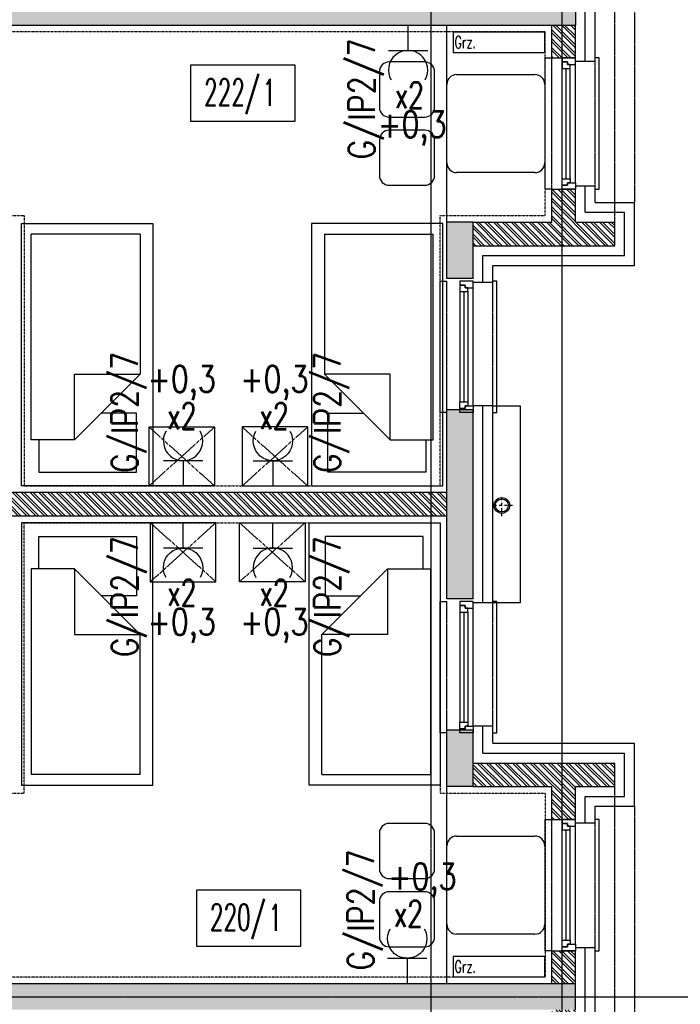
# Model space of a CAD drawing. Extents: x -7228 to 74941, y -112898 to 85621.
# Tile 532 of 635: x 61804 to 62307, y 37311 to 38061. Entities that reach past the tile are written whole.
import ezdxf
from ezdxf.enums import TextEntityAlignment as Align

# ---------------------------------------------------------------- set-up
doc = ezdxf.new("R2010")
doc.units = 0
for name, pattern in [('CENTER', [2, 1.25, -0.25, 0.25, -0.25]), ('DASHDOT', [1, 0.5, -0.25, 0, -0.25]), ('DASHED2', [0.375, 0.25, -0.125]), ('DIVIDE', [31.75, 12.7, -6.35, 0, -6.35, 0, -6.35])]:
    doc.linetypes.add(name, pattern=pattern)
doc.layers.get('0').update_dxf_attribs({"color": 101, "linetype": 'CONTINUOUS'})
for name, color, linetype in [('E35', 6, 'CONTINUOUS'), ('E50', 3, 'CONTINUOUS'), ('Ins-co', 2, 'CONTINUOUS'), ('Mkd-piony', 86, 'CONTINUOUS'), ('Okn---okna', 5, 'CONTINUOUS'), ('Opis-pom', 6, 'CONTINUOUS'), ('Opis_pom_ramka', 6, 'CONTINUOUS'), ('Os-osie glowne', 1, 'CENTER'), ('Sc-beton', 7, 'CONTINUOUS'), ('Sc-beton-hatch', 86, 'CONTINUOUS'), ('Sc-cegla pustak', 42, 'CONTINUOUS'), ('Sc-cegla pustak-hatch', 8, 'CONTINUOUS'), ('Sc-drewno', 22, 'CONTINUOUS'), ('Sc-izolacja term-styropian', 151, 'STYROPIAN-KA'), ('Suf-widok', 8, 'CONTINUOUS'), ('W-idok nad', 5, 'DASHED2'), ('Wyp-meble', 155, 'CONTINUOUS')]:
    doc.layers.add(name, color=color, linetype=linetype)
doc.styles.add('KA wymiar', font='romans.shx', dxfattribs={"width": 0.6})
doc.styles.add('ROMANS', font='romans', dxfattribs={"width": 0.85})
doc.linetypes.add('BATTING', pattern='A,0.0001,-0.1,[134,ltypeshp.shx,S=0.1,R=0,X=-0.1,Y=0],-0.2,[134,ltypeshp.shx,S=0.1,R=180,X=0.1,Y=0],-0.1', length=0.4001)
doc.linetypes.add('STYROPIAN-KA', pattern='A,0.0001,-0.1,[135,ltypeshp.shx,S=0.1,R=0,X=-0.1,Y=0],0,[135,ltypeshp.shx,S=0.1,R=180,X=0.1,Y=0],-0.1', length=0.2001)

# ---------------------------------------------------------------- blocks, each defined once
blk = doc.blocks.new('_IFGHLIFG')
for p, q in [((-91.47, 47), (-118.53, 47)), ((-126, 39.53), (-126, 12.47)), ((-84, 12.47), (-84, 39.53)), ((-67.2, 37.33), (-7.47, 37.33)), ((-74.67, -29.87), (-74.67, 29.87)), ((0, 29.87), (0, -29.87)), ((-118.53, 5), (-91.47, 5)), ((-91.47, -5), (-118.53, -5)), ((-126, -12.47), (-126, -39.53)), ((-84, -39.53), (-84, -12.47)), ((-7.47, -37.33), (-67.2, -37.33)), ((-118.53, -47), (-91.47, -47))]:
    blk.add_line(p, q)
for centre, start, end in [((-118.53, 39.53), 90, 180), ((-91.47, 39.53), 0, 90), ((-67.2, 29.87), 90, 180), ((-7.47, 29.87), 0, 90), ((-118.53, 12.47), 180, 270), ((-91.47, 12.47), 270, 0), ((-118.53, -12.47), 90, 180), ((-91.47, -12.47), 0, 90), ((-67.2, -29.87), 180, 270), ((-7.47, -29.87), 270, 0), ((-118.53, -39.53), 180, 270), ((-91.47, -39.53), 270, 0)]:
    blk.add_arc(centre, 7.47, start, end)
blk = doc.blocks.new('_dkgjhkf')
at = {"linetype": 'DASHED2'}
for p, q in [((-18, -100), (-18, 0)), ((15, -100), (15, 0))]:
    blk.add_line(p, q, dxfattribs=at)
for p, q in [((0, -95), (0, -5)), ((-10, -92), (-10, -8)), ((-7, -92), (-7, -8)), ((-4, -92), (-4, -8))]:
    blk.add_line(p, q)
for points in [[(-18, -100), (-23, -100), (-23, 0), (-18, 0)], [(15, -100), (18, -100), (18, 0), (15, 0)]]:
    blk.add_lwpolyline(points)
for points in [[(0, -5), (0, 0), (-10, 0), (-10, -3), (-6, -3), (-6, -5)], [(-4, -8), (-4, -5), (-6, -5), (-6, -3), (-10, -3), (-10, -5), (-10, -8)], [(-4, -92), (-4, -95), (-6, -95), (-6, -97), (-10, -97), (-10, -95), (-10, -92)], [(0, -95), (0, -100), (-10, -100), (-10, -97), (-6, -97), (-6, -95)]]:
    blk.add_lwpolyline(points, close=True)
blk = doc.blocks.new('loz033')
blk.add_lwpolyline([(0, 200), (100, 200), (100, 0), (0, 0)], close=True)
for points in [[(86.95, 164.84), (86.95, 189.43), (12.36, 189.43), (12.36, 144.44), (39.36, 144.44)], [(9.76, 114.84), (59.76, 164.84)], [(59.76, 164.84), (59.76, 114.84), (9.76, 114.84)], [(59.76, 164.84), (92.64, 164.84), (92.64, 8.3)], [(9.76, 8.3), (9.76, 114.84)], [(9.76, 8.3), (92.64, 8.3)]]:
    blk.add_lwpolyline(points)
blk = doc.blocks.new('_szafka_nocna')
blk.add_lwpolyline([(-25, 0), (25, 0), (25, -45), (-25, -45)], close=True)
at = {"linetype": 'DASHED2'}
for points in [[(25, 0), (-25, -45)], [(-25, 0), (25, -45)]]:
    blk.add_lwpolyline(points, dxfattribs=at)
blk = doc.blocks.new('_nfkdshfkdhgg')
for p, q in [((-28, -100), (-28, 0)), ((-28, 0), (-25, 0)), ((15, 0), (10, 0)), ((15, -100), (15, 0)), ((-10, -95), (-10, -5)), ((-6, -8), (-6, -92)), ((-3, -8), (-3, -92)), ((0, -8), (0, -92)), ((-25, -100), (-28, -100)), ((10, -100), (15, -100))]:
    blk.add_line(p, q)
at = {"linetype": 'DASHED2'}
for p, q in [((-25, -100), (-25, 0)), ((10, -100), (10, 0))]:
    blk.add_line(p, q, dxfattribs=at)
for points in [[(-10, -5), (-10, 0), (0, 0), (0, -3), (-4, -3), (-4, -5)], [(-6, -8), (-6, -5), (-4, -5), (-4, -3), (0, -3), (0, -5), (0, -8)], [(-10, -95), (-10, -100), (0, -100), (0, -97), (-4, -97), (-4, -95)], [(-6, -92), (-6, -95), (-4, -95), (-4, -97), (0, -97), (0, -95), (0, -92)]]:
    blk.add_lwpolyline(points, close=True)
blk = doc.blocks.new('_opis_pom_metka')
at = {"layer": 'Opis_pom_ramka'}
blk.add_lwpolyline([(-33.13, 0), (32.87, 0), (32.87, -36), (-33.13, -36)], close=True, dxfattribs=at)
at = {"style": 'KA wymiar', "width": 0.6}
blk.add_attdef('KO/', text='', height=16.8, dxfattribs=at).set_placement((3.45, -25.87), align=Align.RIGHT)
blk.add_attdef('NR', (3.8, -26.16), '', height=16.8, dxfattribs=at)
blk = doc.blocks.new('rs75')
at = {"layer": 'Mkd-piony', "color": 251, "linetype": 'DASHDOT', "ltscale": 3}
for p, q in [((4236.28, -1401.66), (4236.28, -1389.4)), ((4242.42, -1395.53), (4230.15, -1395.53))]:
    blk.add_line(p, q, dxfattribs=at)
at = {"layer": 'Mkd-piony', "color": 251, "ltscale": 10}
blk.add_circle((4236.28, -1395.53), 4.5, dxfattribs=at)
at = {"layer": 'Mkd-piony'}
blk.add_circle((4236.28, -1395.53), 3.75, dxfattribs=at)
blk = doc.blocks.new('g2')
at = {"layer": 'E35'}
blk.add_line((15, 19.27), (-15, 19.27), dxfattribs=at)
blk.add_arc((0, 34.27), 15, 150, 30, dxfattribs=at)
at = {"layer": 'E50'}
blk.add_line((0, 19.27), (0, 0), dxfattribs=at)

msp = doc.modelspace()

# ---------------------------------------------------------------- hatches: boundary and pattern name
at = {"layer": 'Sc-beton-hatch'}
h = msp.add_hatch(dxfattribs=at)
h.set_pattern_fill('ANSI33', color=256, style=0)
h.paths.add_polyline_path([(60707.547, 38656.472), (60687.547, 38656.472), (60687.547, 38613.472), (60707.547, 38613.472)])
h.paths.add_polyline_path([(60707.547, 38513.472), (60687.547, 38513.472), (60687.547, 38369.472), (60707.547, 38369.472)])
h.paths.add_polyline_path([(60687.547, 38226.472), (60707.547, 38226.472), (60707.547, 38269.472), (60687.547, 38269.472)])
h.paths.add_polyline_path([(61219.547, 38056.472), (61219.547, 38076.472), (60587.547, 38076.472), (60587.547, 38056.472)])
h.paths.add_polyline_path([(60707.547, 37906.472), (60687.547, 37906.472), (60687.547, 37863.472), (60707.547, 37863.472)])
h.paths.add_polyline_path([(61477.547, 38391.472), (61457.547, 38391.472), (61457.547, 38201.472), (61477.547, 38201.472)])
h.paths.add_polyline_path([(61477.547, 38681.472), (61457.547, 38681.472), (61457.547, 38491.472), (61477.547, 38491.472)])
h.paths.add_polyline_path([(62149.547, 38513.472), (62129.547, 38513.472), (62129.547, 38369.472), (62149.547, 38369.472)])
h.paths.add_polyline_path([(62149.547, 38269.472), (62129.547, 38269.472), (62129.547, 38226.472), (62149.547, 38226.472)])
h.paths.add_polyline_path([(61477.547, 38076.472), (61477.547, 38081.472), (61457.547, 38081.472), (61457.547, 38051.472), (61477.547, 38051.472), (61477.547, 38056.472), (62227.547, 38056.472), (62227.547, 38076.472)])
h.paths.add_polyline_path([(62129.547, 37863.472), (62149.547, 37863.472), (62149.547, 37906.472), (62129.547, 37906.472)])
h.paths.add_polyline_path([(61457.547, 37741.472), (61477.547, 37741.472), (61477.547, 37931.472), (61457.547, 37931.472)])
h.paths.add_polyline_path([(61477.547, 37641.472), (61457.547, 37641.472), (61457.547, 37451.472), (61477.547, 37451.472)])
h.paths.add_polyline_path([(62149.547, 37763.472), (62129.547, 37763.472), (62129.547, 37619.472), (62149.547, 37619.472)])
h.paths.add_polyline_path([(62149.547, 37519.472), (62129.547, 37519.472), (62129.547, 37476.472), (62149.547, 37476.472)])
h.paths.add_polyline_path([(61477.547, 37326.472), (61477.547, 37331.472), (61457.547, 37331.472), (61457.547, 37301.472), (61477.547, 37301.472), (61477.547, 37306.472), (62227.547, 37306.472), (62227.547, 37326.472)])
h.paths.add_polyline_path([(61219.547, 37306.472), (61219.547, 37326.472), (60587.547, 37326.472), (60587.547, 37306.472)])
h.paths.add_polyline_path([(60707.547, 37519.472), (60687.547, 37519.472), (60687.547, 37476.472), (60707.547, 37476.472)])
h.paths.add_polyline_path([(60707.547, 37763.472), (60687.547, 37763.472), (60687.547, 37619.472), (60707.547, 37619.472)])
h.paths.add_polyline_path([(60687.547, 37113.472), (60707.547, 37113.472), (60707.547, 37156.472), (60687.547, 37156.472)])
h.paths.add_polyline_path([(60687.547, 36869.472), (60707.547, 36869.472), (60707.547, 37013.472), (60687.547, 37013.472)])
h.paths.add_polyline_path([(60707.547, 36726.472), (60707.547, 36769.472), (60687.547, 36769.472), (60687.547, 36726.472)])
h.paths.add_polyline_path([(61219.547, 36556.472), (61219.547, 36576.472), (60587.547, 36576.472), (60587.547, 36556.472)])
h.paths.add_polyline_path([(61477.547, 37181.472), (61457.547, 37181.472), (61457.547, 36991.472), (61477.547, 36991.472)])
h.paths.add_polyline_path([(61477.547, 36891.472), (61457.547, 36891.472), (61457.547, 36701.472), (61477.547, 36701.472)])
h.paths.add_polyline_path([(62149.547, 37156.472), (62129.547, 37156.472), (62129.547, 37113.472), (62149.547, 37113.472)])
h.paths.add_polyline_path([(62129.547, 36869.472), (62149.547, 36869.472), (62149.547, 37013.472), (62129.547, 37013.472)])
h.paths.add_polyline_path([(62149.547, 36769.472), (62129.547, 36769.472), (62129.547, 36726.472), (62149.547, 36726.472)])
h.paths.add_polyline_path([(61477.547, 36576.472), (61477.547, 36581.472), (61457.547, 36581.472), (61457.547, 36551.472), (61477.547, 36551.472), (61477.547, 36556.472), (62227.547, 36556.472), (62227.547, 36576.472)])
h.paths.add_polyline_path([(62149.547, 36406.472), (62129.547, 36406.472), (62129.547, 36363.472), (62149.547, 36363.472)])
h.paths.add_polyline_path([(62129.547, 36263.472), (62129.547, 36119.472), (62149.547, 36119.472), (62149.547, 36263.472)])
h.paths.add_polyline_path([(61477.547, 36431.472), (61457.547, 36431.472), (61457.547, 36241.472), (61477.547, 36241.472)])
h.paths.add_polyline_path([(61457.547, 35951.472), (61477.547, 35951.472), (61477.547, 36141.472), (61457.547, 36141.472)])
h.paths.add_polyline_path([(62129.547, 35976.472), (62149.547, 35976.472), (62149.547, 36019.472), (62129.547, 36019.472)])
h.paths.add_polyline_path([(62227.547, 35806.472), (62227.547, 35826.472), (61477.547, 35826.472), (61477.547, 35831.472), (61457.547, 35831.472), (61457.547, 35801.472), (61477.547, 35801.472), (61477.547, 35806.472)])
h.paths.add_polyline_path([(62129.547, 35613.472), (62149.547, 35613.472), (62149.547, 35656.472), (62129.547, 35656.472)])
h.paths.add_polyline_path([(62129.547, 35369.472), (62149.547, 35369.472), (62149.547, 35513.472), (62129.547, 35513.472)])
h.paths.add_polyline_path([(61477.547, 35681.472), (61457.547, 35681.472), (61457.547, 35491.472), (61477.547, 35491.472)])
at = {"layer": 'Sc-cegla pustak-hatch'}
h = msp.add_hatch(dxfattribs=at)
h.set_pattern_fill('ANSI32', color=256, scale=0.5, angle=90, style=0)
h.paths.add_polyline_path([(60605.547, 38806.472), (60587.547, 38806.472), (60587.547, 38781.472), (60605.547, 38781.472)])
h.paths.add_polyline_path([(60587.547, 38656.472), (60557.547, 38656.472), (60557.547, 38638.472), (60687.547, 38638.472), (60687.547, 38656.472), (60605.547, 38656.472), (60605.547, 38681.472), (60587.547, 38681.472)])
h.paths.add_polyline_path([(60707.547, 38450.472), (60707.547, 38432.472), (61193.547, 38432.472), (61193.547, 38450.472)])
h.paths.add_polyline_path([(60557.547, 38244.472), (60557.547, 38226.472), (60587.547, 38226.472), (60587.547, 38201.472), (60605.547, 38201.472), (60605.547, 38226.472), (60687.547, 38226.472), (60687.547, 38244.472)])
h.paths.add_polyline_path([(60605.547, 38101.472), (60587.547, 38101.472), (60587.547, 38076.472), (60605.547, 38076.472)])
h.paths.add_polyline_path([(60605.547, 38056.472), (60587.547, 38056.472), (60587.547, 38031.472), (60605.547, 38031.472)])
h.paths.add_polyline_path([(61237.547, 38081.472), (61219.547, 38081.472), (61219.547, 38076.472), (61219.547, 38056.472), (61219.547, 38051.472), (61237.547, 38051.472)])
h.paths.add_polyline_path([(61237.547, 38391.472), (61219.547, 38391.472), (61219.547, 38201.472), (61237.547, 38201.472)])
h.paths.add_polyline_path([(61237.547, 38681.472), (61219.547, 38681.472), (61219.547, 38491.472), (61237.547, 38491.472)])
h.paths.add_polyline_path([(61503.547, 38450.472), (61503.547, 38432.472), (62129.547, 38432.472), (62129.547, 38450.472)])
h.paths.add_polyline_path([(62149.547, 38244.472), (62149.547, 38226.472), (62209.547, 38226.472), (62209.547, 38201.472), (62227.547, 38201.472), (62227.547, 38226.472), (62257.547, 38226.472), (62257.547, 38244.472)])
h.paths.add_polyline_path([(62227.547, 38076.472), (62227.547, 38101.472), (62209.547, 38101.472), (62209.547, 38076.472)])
h.paths.add_polyline_path([(62209.547, 38031.472), (62227.547, 38031.472), (62227.547, 38056.472), (62209.547, 38056.472)])
h = msp.add_hatch(dxfattribs=at)
h.set_pattern_fill('ANSI32', color=256, scale=0.5, angle=90, style=0)
h.paths.add_polyline_path([(62257.547, 37906.472), (62227.547, 37906.472), (62227.547, 37931.472), (62209.547, 37931.472), (62209.547, 37906.472), (62149.547, 37906.472), (62149.547, 37888.472), (62257.547, 37888.472)])
h.paths.add_polyline_path([(62129.547, 37700.472), (61503.547, 37700.472), (61503.547, 37682.472), (62129.547, 37682.472)])
h.paths.add_polyline_path([(61237.547, 37931.472), (61219.547, 37931.472), (61219.547, 37741.472), (61237.547, 37741.472)])
h.paths.add_polyline_path([(61193.547, 37700.472), (60707.547, 37700.472), (60707.547, 37682.472), (61193.547, 37682.472)])
h.paths.add_polyline_path([(60687.547, 37906.472), (60605.547, 37906.472), (60605.547, 37931.472), (60587.547, 37931.472), (60587.547, 37906.472), (60557.547, 37906.472), (60557.547, 37888.472), (60687.547, 37888.472)])
h.paths.add_polyline_path([(60687.547, 37494.472), (60557.547, 37494.472), (60557.547, 37476.472), (60587.547, 37476.472), (60587.547, 37451.472), (60605.547, 37451.472), (60605.547, 37476.472), (60687.547, 37476.472)])
h.paths.add_polyline_path([(61237.547, 37641.472), (61219.547, 37641.472), (61219.547, 37451.472), (61237.547, 37451.472)])
h.paths.add_polyline_path([(61237.547, 37331.472), (61219.547, 37331.472), (61219.547, 37326.472), (61219.547, 37306.472), (61219.547, 37301.472), (61237.547, 37301.472)])
h.paths.add_polyline_path([(60605.547, 37351.472), (60587.547, 37351.472), (60587.547, 37326.472), (60605.547, 37326.472)])
h.paths.add_polyline_path([(60605.547, 37306.472), (60587.547, 37306.472), (60587.547, 37281.472), (60605.547, 37281.472)])
h.paths.add_polyline_path([(60687.547, 37156.472), (60605.547, 37156.472), (60605.547, 37181.472), (60587.547, 37181.472), (60587.547, 37156.472), (60557.547, 37156.472), (60557.547, 37138.472), (60687.547, 37138.472)])
h.paths.add_polyline_path([(60687.547, 36744.472), (60557.547, 36744.472), (60557.547, 36726.472), (60587.547, 36726.472), (60587.547, 36701.472), (60605.547, 36701.472), (60605.547, 36726.472), (60687.547, 36726.472)])
h.paths.add_polyline_path([(60605.547, 36601.472), (60587.547, 36601.472), (60587.547, 36576.472), (60605.547, 36576.472)])
h.paths.add_polyline_path([(60605.547, 36556.472), (60587.547, 36556.472), (60587.547, 36531.472), (60605.547, 36531.472)])
h.paths.add_polyline_path([(60687.547, 36406.472), (60605.547, 36406.472), (60605.547, 36431.472), (60587.547, 36431.472), (60587.547, 36406.472), (60557.547, 36406.472), (60557.547, 36388.472), (60687.547, 36388.472)])
h.paths.add_polyline_path([(60687.547, 35994.472), (60557.547, 35994.472), (60557.547, 35976.472), (60587.547, 35976.472), (60587.547, 35951.472), (60605.547, 35951.472), (60605.547, 35976.472), (60687.547, 35976.472)])
h.paths.add_polyline_path([(60605.547, 35851.472), (60587.547, 35851.472), (60587.547, 35826.472), (60605.547, 35826.472)])
h.paths.add_polyline_path([(60605.547, 35806.472), (60587.547, 35806.472), (60587.547, 35781.472), (60605.547, 35781.472)])
h.paths.add_polyline_path([(60687.547, 35656.472), (60605.547, 35656.472), (60605.547, 35681.472), (60587.547, 35681.472), (60587.547, 35656.472), (60557.547, 35656.472), (60557.547, 35638.472), (60687.547, 35638.472)])
h.paths.add_polyline_path([(60687.547, 35244.472), (60557.547, 35244.472), (60557.547, 35226.472), (60587.547, 35226.472), (60587.547, 35201.472), (60605.547, 35201.472), (60605.547, 35226.472), (60687.547, 35226.472)])
h.paths.add_polyline_path([(60605.547, 35101.472), (60587.547, 35101.472), (60587.547, 35076.472), (60605.547, 35076.472)])
h.paths.add_polyline_path([(60687.547, 34836.472), (60607.547, 34836.472), (60607.547, 34818.472), (60687.547, 34818.472)])
h.paths.add_polyline_path([(60587.547, 34836.472), (60187.547, 34836.472), (60187.547, 34818.472), (60587.547, 34818.472)])
h.paths.add_polyline_path([(60717.547, 34836.472), (60707.547, 34836.472), (60707.547, 34818.472), (60717.547, 34818.472)])
h.paths.add_polyline_path([(61129.547, 34836.472), (60817.547, 34836.472), (60817.547, 34818.472), (61111.547, 34818.472), (61111.547, 34740.472), (61192.547, 34740.472), (61192.547, 34666.472), (60707.547, 34666.472), (60707.547, 34648.472), (61282.547, 34648.472), (61282.547, 34666.472), (61210.547, 34666.472), (61210.547, 34740.472), (61237.547, 34740.472), (61237.547, 34836.472), (61219.547, 34836.472), (61219.547, 34758.472), (61129.547, 34758.472)])
h.paths.add_polyline_path([(60905.547, 34534.472), (60887.547, 34534.472), (60887.547, 34378.19), (60905.547, 34378.19)])
h.paths.add_polyline_path([(60905.547, 34378.19), (60887.547, 34378.19), (60887.547, 34306.472), (60905.547, 34306.472)])
h.paths.add_polyline_path([(61457.547, 34666.472), (61412.547, 34666.472), (61412.547, 34648.472), (61457.547, 34648.472)])
h.paths.add_polyline_path([(61699.547, 34818.472), (61714.547, 34818.472), (61714.547, 34836.472), (61587.547, 34836.472), (61587.547, 34818.472), (61681.547, 34818.472), (61681.547, 34666.472), (61477.547, 34666.472), (61477.547, 34648.472), (61681.547, 34648.472), (61681.547, 34306.472), (61699.547, 34306.472)])
h.paths.add_polyline_path([(61487.547, 34836.472), (61477.547, 34836.472), (61477.547, 34818.472), (61487.547, 34818.472)])
h.paths.add_polyline_path([(61867.547, 34836.472), (61834.547, 34836.472), (61834.547, 34818.472), (61867.547, 34818.472)])
h.paths.add_polyline_path([(62107.547, 34836.472), (61987.547, 34836.472), (61987.547, 34818.472), (62107.547, 34818.472)])
h.paths.add_polyline_path([(62257.547, 34836.472), (62227.547, 34836.472), (62227.547, 34871.472), (62209.547, 34871.472), (62209.547, 34836.472), (62127.547, 34836.472), (62127.547, 34818.472), (62257.547, 34818.472)])
h.paths.add_polyline_path([(62227.547, 35056.472), (62209.547, 35056.472), (62209.547, 35021.472), (62227.547, 35021.472)])
h.paths.add_polyline_path([(62227.547, 35101.472), (62209.547, 35101.472), (62209.547, 35076.472), (62227.547, 35076.472)])
h.paths.add_polyline_path([(62257.547, 35244.472), (62149.547, 35244.472), (62149.547, 35226.472), (62209.547, 35226.472), (62209.547, 35201.472), (62227.547, 35201.472), (62227.547, 35226.472), (62257.547, 35226.472)])
h.paths.add_polyline_path([(62129.547, 35450.472), (61503.547, 35450.472), (61503.547, 35432.472), (62129.547, 35432.472)])
h.paths.add_polyline_path([(61193.547, 35450.472), (60707.547, 35450.472), (60707.547, 35432.472), (61193.547, 35432.472)])
h.paths.add_polyline_path([(61237.547, 35391.472), (61219.547, 35391.472), (61219.547, 35201.472), (61237.547, 35201.472)])
h.paths.add_polyline_path([(61237.547, 35681.472), (61219.547, 35681.472), (61219.547, 35491.472), (61237.547, 35491.472)])
h.paths.add_polyline_path([(61237.547, 36141.472), (61219.547, 36141.472), (61219.547, 35951.472), (61237.547, 35951.472)])
h.paths.add_polyline_path([(61237.547, 36431.472), (61219.547, 36431.472), (61219.547, 36241.472), (61237.547, 36241.472)])
h.paths.add_polyline_path([(61193.547, 36200.472), (60707.547, 36200.472), (60707.547, 36182.472), (61193.547, 36182.472)])
h.paths.add_polyline_path([(61237.547, 35831.472), (61219.547, 35831.472), (61219.547, 35826.472), (61219.547, 35806.472), (61219.547, 35801.472), (61237.547, 35801.472)])
h.paths.add_polyline_path([(62129.547, 36200.472), (61503.547, 36200.472), (61503.547, 36182.472), (62129.547, 36182.472)])
h.paths.add_polyline_path([(62257.547, 35994.472), (62149.547, 35994.472), (62149.547, 35976.472), (62209.547, 35976.472), (62209.547, 35951.472), (62227.547, 35951.472), (62227.547, 35976.472), (62257.547, 35976.472)])
h.paths.add_polyline_path([(62227.547, 35851.472), (62209.547, 35851.472), (62209.547, 35826.472), (62227.547, 35826.472)])
h.paths.add_polyline_path([(62227.547, 35806.472), (62209.547, 35806.472), (62209.547, 35781.472), (62227.547, 35781.472)])
h.paths.add_polyline_path([(62257.547, 35656.472), (62227.547, 35656.472), (62227.547, 35681.472), (62209.547, 35681.472), (62209.547, 35656.472), (62149.547, 35656.472), (62149.547, 35638.472), (62257.547, 35638.472)])
h.paths.add_polyline_path([(62227.547, 36431.472), (62209.547, 36431.472), (62209.547, 36406.472), (62149.547, 36406.472), (62149.547, 36388.472), (62257.547, 36388.472), (62257.547, 36406.472), (62227.547, 36406.472)])
h = msp.add_hatch(dxfattribs=at)
h.set_pattern_fill('ANSI32', color=256, scale=0.5, angle=90, style=0)
h.paths.add_polyline_path([(61219.547, 36556.472), (61219.547, 36551.472), (61237.547, 36551.472), (61237.547, 36581.472), (61219.547, 36581.472), (61219.547, 36576.472)])
h.paths.add_polyline_path([(61219.547, 36701.472), (61237.547, 36701.472), (61237.547, 36891.472), (61219.547, 36891.472)])
h.paths.add_polyline_path([(62149.547, 36744.472), (62149.547, 36726.472), (62209.547, 36726.472), (62209.547, 36701.472), (62227.547, 36701.472), (62227.547, 36726.472), (62257.547, 36726.472), (62257.547, 36744.472)])
h.paths.add_polyline_path([(62227.547, 36601.472), (62209.547, 36601.472), (62209.547, 36576.472), (62227.547, 36576.472)])
h.paths.add_polyline_path([(62209.547, 36531.472), (62227.547, 36531.472), (62227.547, 36556.472), (62209.547, 36556.472)])
h.paths.add_polyline_path([(61503.547, 36950.472), (61503.547, 36932.472), (62129.547, 36932.472), (62129.547, 36950.472)])
h.paths.add_polyline_path([(62149.547, 37156.472), (62149.547, 37138.472), (62257.547, 37138.472), (62257.547, 37156.472), (62227.547, 37156.472), (62227.547, 37181.472), (62209.547, 37181.472), (62209.547, 37156.472)])
h.paths.add_polyline_path([(62227.547, 37306.472), (62209.547, 37306.472), (62209.547, 37281.472), (62227.547, 37281.472)])
h.paths.add_polyline_path([(62227.547, 37351.472), (62209.547, 37351.472), (62209.547, 37326.472), (62227.547, 37326.472)])
h.paths.add_polyline_path([(62227.547, 37476.472), (62257.547, 37476.472), (62257.547, 37494.472), (62149.547, 37494.472), (62149.547, 37476.472), (62209.547, 37476.472), (62209.547, 37451.472), (62227.547, 37451.472)])
h.paths.add_polyline_path([(61219.547, 36991.472), (61237.547, 36991.472), (61237.547, 37181.472), (61219.547, 37181.472)])
h.paths.add_polyline_path([(60707.547, 36950.472), (60707.547, 36932.472), (61193.547, 36932.472), (61193.547, 36950.472)])

# ---------------------------------------------------------------- linework, layer by layer
at = {"layer": 'Ins-co'}
for points in [[(62134.332, 38051.204), (62134.332, 38035.704), (62204.332, 38035.704), (62204.332, 38051.204)], [(62134.332, 37347.118), (62134.332, 37331.618), (62204.332, 37331.618), (62204.332, 37347.118)]]:
    msp.add_lwpolyline(points, close=True, dxfattribs=at)
at = {"layer": 'Os-osie glowne'}
for points in [[(62117.547, 34021.472), (62117.547, 39998.472)], [(62217.547, 34021.472), (62217.547, 39998.472)], [(50700.047, 37316.472), (62792.547, 37316.472)]]:
    msp.add_lwpolyline(points, dxfattribs=at)
at = {"layer": 'Sc-beton'}
for points in [[(62227.547, 38076.472), (62227.547, 38056.472)], [(61477.547, 38056.472), (62227.547, 38056.472)], [(62149.547, 37906.472), (62129.547, 37906.472)], [(62129.547, 37863.472), (62129.547, 37906.472)], [(62149.547, 37863.472), (62149.547, 37906.472)], [(62149.547, 37863.472), (62129.547, 37863.472)], [(62149.547, 37763.472), (62129.547, 37763.472)], [(62129.547, 37619.472), (62129.547, 37763.472)], [(62149.547, 37619.472), (62149.547, 37763.472)], [(62149.547, 37619.472), (62129.547, 37619.472)], [(62129.547, 37476.472), (62129.547, 37519.472)], [(62149.547, 37519.472), (62129.547, 37519.472)], [(62149.547, 37476.472), (62149.547, 37519.472)], [(62149.547, 37476.472), (62129.547, 37476.472)], [(61477.547, 37326.472), (62227.547, 37326.472)], [(62227.547, 37306.472), (62227.547, 37326.472)]]:
    msp.add_lwpolyline(points, dxfattribs=at)
at = {"layer": 'Sc-cegla pustak'}
for points in [[(62209.547, 38031.472), (62209.547, 38056.472)], [(62227.547, 38031.472), (62227.547, 38056.472)], [(62209.547, 38031.472), (62227.547, 38031.472)], [(62209.547, 37906.472), (62209.547, 37931.472)], [(62209.547, 37931.472), (62227.547, 37931.472)], [(62227.547, 37906.472), (62227.547, 37931.472)], [(62149.547, 37906.472), (62209.547, 37906.472)], [(62227.547, 37906.472), (62257.547, 37906.472)], [(62257.547, 37888.472), (62257.547, 37906.472)], [(62149.547, 37888.472), (62257.547, 37888.472)], [(62129.547, 37700.472), (61503.547, 37700.472)], [(62129.547, 37682.472), (61503.547, 37682.472)], [(62149.547, 37494.472), (62257.547, 37494.472)], [(62257.547, 37476.472), (62257.547, 37494.472)], [(62149.547, 37476.472), (62209.547, 37476.472)], [(62209.547, 37451.472), (62209.547, 37476.472)], [(62227.547, 37451.472), (62227.547, 37476.472)], [(62227.547, 37476.472), (62257.547, 37476.472)], [(62209.547, 37451.472), (62227.547, 37451.472)], [(62209.547, 37326.472), (62209.547, 37351.472)], [(62209.547, 37351.472), (62227.547, 37351.472)], [(62227.547, 37326.472), (62227.547, 37351.472)]]:
    msp.add_lwpolyline(points, dxfattribs=at)
at = {"layer": 'Sc-drewno'}
msp.add_lwpolyline([(62164.547, 37766.472), (62185.547, 37766.472), (62185.547, 37616.472), (62164.547, 37616.472)], dxfattribs=at)
at = {"layer": 'Sc-izolacja term-styropian', "linetype": 'BATTING', "ltscale": 0.35}
for points in [[(62235.047, 38028.972), (62235.047, 38103.972)], [(62235.047, 37913.972), (62235.047, 37933.972)], [(62235.047, 37913.972), (62265.047, 37913.972)], [(62265.047, 37880.972), (62265.047, 37913.972)], [(62157.047, 37880.972), (62265.047, 37880.972)], [(62157.047, 37860.472), (62157.047, 37880.972)], [(62157.047, 37616.472), (62157.047, 37766.472)], [(62157.047, 37501.972), (62157.047, 37522.472)], [(62157.047, 37501.972), (62265.047, 37501.972)], [(62265.047, 37468.972), (62265.047, 37501.972)], [(62235.047, 37448.972), (62235.047, 37468.972)], [(62235.047, 37468.972), (62265.047, 37468.972)], [(62235.047, 37278.972), (62235.047, 37353.972)]]:
    msp.add_lwpolyline(points, dxfattribs=at)
at = {"layer": 'Sc-izolacja term-styropian', "linetype": 'ByBlock'}
for points in [[(62242.547, 38028.972), (62242.547, 38103.972)], [(62227.547, 38028.972), (62242.547, 38028.972)], [(62227.547, 37933.972), (62242.547, 37933.972)], [(62242.547, 37921.472), (62242.547, 37933.972)], [(62242.547, 37921.472), (62272.547, 37921.472)], [(62272.547, 37873.472), (62272.547, 37921.472)], [(62164.547, 37873.472), (62272.547, 37873.472)], [(62164.547, 37860.472), (62164.547, 37873.472)], [(62164.547, 37860.472), (62149.547, 37860.472)], [(62164.547, 37766.472), (62149.547, 37766.472)], [(62164.547, 37616.472), (62164.547, 37766.472)], [(62164.547, 37616.472), (62149.547, 37616.472)], [(62164.547, 37522.472), (62149.547, 37522.472)], [(62164.547, 37509.472), (62164.547, 37522.472)], [(62164.547, 37509.472), (62272.547, 37509.472)], [(62272.547, 37461.472), (62272.547, 37509.472)], [(62242.547, 37448.972), (62242.547, 37461.472)], [(62242.547, 37461.472), (62272.547, 37461.472)], [(62227.547, 37448.972), (62242.547, 37448.972)], [(62227.547, 37353.972), (62242.547, 37353.972)], [(62242.547, 37278.972), (62242.547, 37353.972)]]:
    msp.add_lwpolyline(points, dxfattribs=at)
at = {"layer": 'Suf-widok', "linetype": 'DIVIDE', "ltscale": 0.02}
for points in [[(61482.547, 38051.472), (61482.547, 37931.472), (61610.547, 37931.472), (61610.547, 37911.472), (61807.547, 37911.472), (61807.547, 37705.472), (62124.547, 37705.472), (62124.547, 37911.472), (62204.547, 37911.472), (62204.547, 38051.472)], [(61482.547, 37331.472), (61482.547, 37451.472), (61610.547, 37451.472), (61610.547, 37471.472), (61807.547, 37471.472), (61807.547, 37677.472), (62124.547, 37677.472), (62124.547, 37471.472), (62204.547, 37471.472), (62204.547, 37331.472)]]:
    msp.add_lwpolyline(points, close=True, dxfattribs=at)
at = {"layer": 'W-idok nad'}
for points in [[(62257.547, 37906.472), (62257.547, 38226.472)], [(62272.547, 38211.472), (62272.547, 37921.472)], [(62257.547, 37156.472), (62257.547, 37476.472)], [(62272.547, 37461.472), (62272.547, 37171.472)]]:
    msp.add_lwpolyline(points, dxfattribs=at)
at = {"layer": 'Wyp-meble'}
for points in [[(62129.547, 37906.472), (62129.547, 38056.472)], [(62129.547, 37906.472), (62129.547, 38056.472)], [(62129.547, 37326.472), (62129.547, 37476.472)], [(62129.547, 37326.472), (62129.547, 37476.472)]]:
    msp.add_lwpolyline(points, dxfattribs=at)

# ---------------------------------------------------------------- block references
at = {"layer": 'E35', "rotation": 179.9999999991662}
for p in [(62100.038, 38056.472), (61997.016, 37677.472)]:
    msp.add_blockref('g2', p, dxfattribs=at)
at = {"layer": 'E35'}
msp.add_blockref('g2', (61928.547, 37705.472), dxfattribs=at)
at = {"layer": 'E35', "xscale": -1}
for p in [(61997.016, 37705.472), (62099.368, 37326.472)]:
    msp.add_blockref('g2', p, dxfattribs=at)
at = {"layer": 'E35', "xscale": -1, "rotation": 180}
msp.add_blockref('g2', (61928.547, 37677.472), dxfattribs=at)
at = {"layer": 'Mkd-piony', "xscale": 1.320000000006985, "yscale": 1.320000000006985, "zscale": 1.32, "rotation": 1.958080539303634e-08}
msp.add_blockref('rs75', (56579.583, 39532.751), dxfattribs=at)
at = {"layer": 'Okn---okna'}
for p in [(62227.547, 38031.472), (62227.547, 37451.472)]:
    msp.add_blockref('_dkgjhkf', p, dxfattribs=at)
at = {"layer": 'Okn---okna', "xscale": -1}
for p in [(62139.547, 37861.472), (62139.547, 37617.472)]:
    msp.add_blockref('_nfkdshfkdhgg', p, dxfattribs=at)
at = {"layer": 'Opis-pom'}
ref = msp.add_blockref('_opis_pom_metka', (61974.315, 38026.359), dxfattribs=dict(at, xscale=1.2, yscale=1.2, zscale=1.2))
ref.add_attrib('KO/', '222/', dxfattribs={"layer": '0', "height": 20.16, "style": 'KA wymiar', "width": 0.6}).set_placement((61987.088, 37995.318), align=Align.RIGHT)
ref.add_attrib('NR', '1', (61989.079, 37994.962), dxfattribs={"layer": '0', "height": 20.16, "style": 'KA wymiar', "width": 0.6})
ref = msp.add_blockref('_opis_pom_metka', (61978.716, 37397.941), dxfattribs=dict(at, xscale=1.2, yscale=1.2, zscale=1.2))
ref.add_attrib('KO/', '220/', dxfattribs={"layer": '0', "height": 20.16, "style": 'KA wymiar', "width": 0.6}).set_placement((61991.489, 37366.9), align=Align.RIGHT)
ref.add_attrib('NR', '1', (61993.48, 37366.544), dxfattribs={"layer": '0', "height": 20.16, "style": 'KA wymiar', "width": 0.6})
at = {"layer": 'Wyp-meble'}
for name, p in [('_IFGHLIFG', (62204.214, 37981.472)), ('_IFGHLIFG', (62204.214, 37981.472)), ('_szafka_nocna', (61927.598, 37750.472)), ('_szafka_nocna', (61927.598, 37750.472)), ('loz033', (62024.547, 37477.472)), ('loz033', (62024.547, 37477.472)), ('_IFGHLIFG', (62204.214, 37401.472)), ('_IFGHLIFG', (62204.214, 37401.472))]:
    msp.add_blockref(name, p, dxfattribs=at)
at = {"layer": 'Wyp-meble', "rotation": 180}
for name, p in [('loz033', (61905.547, 37905.472)), ('loz033', (61905.547, 37905.472)), ('_szafka_nocna', (61996.547, 37632.472)), ('_szafka_nocna', (61996.547, 37632.472))]:
    msp.add_blockref(name, p, dxfattribs=at)
at = {"layer": 'Wyp-meble', "xscale": -1, "rotation": 180}
for name, p in [('loz033', (62026.547, 37905.472)), ('loz033', (62026.547, 37905.472)), ('_szafka_nocna', (61928.547, 37632.472)), ('_szafka_nocna', (61928.547, 37632.472))]:
    msp.add_blockref(name, p, dxfattribs=at)
at = {"layer": 'Wyp-meble', "xscale": -1}
for name, p in [('_szafka_nocna', (61998.547, 37750.472)), ('_szafka_nocna', (61998.547, 37750.472)), ('loz033', (61905.547, 37477.472)), ('loz033', (61905.547, 37477.472))]:
    msp.add_blockref(name, p, dxfattribs=at)

# ---------------------------------------------------------------- texts
at = {"layer": 'E35', "style": 'ROMANS'}
for s, rotation, width, p in [('G/IP2/7', 90, 0.8, (62066.075, 38000.343)), ('x2', 360, 0.7, (62100.969, 38003.14)), ('+0,3', 360, 0.8, (62103.204, 37977.956)), ('G/IP2/7', 90, 0.8, (61885.551, 37761.601)), ('G/IP2/7', 90, 0.8, (62040.012, 37761.601)), ('+0,3', 360, 0.8, (61927.456, 37783.988)), ('x2', 360, 0.7, (61927.616, 37758.804)), ('G/IP2/7', 90, 0.8, (61885.551, 37621.343)), ('G/IP2/7', 90, 0.8, (62040.012, 37621.343)), ('x2', 360, 0.7, (61997.947, 37624.14)), ('+0,3', 360, 0.8, (61998.107, 37598.956)), ('G/IP2/7', 90, 0.8, (62065.406, 37382.601))]:
    msp.add_text(s, height=20, rotation=rotation, dxfattribs=dict(at, width=width)).set_placement(p, align=Align.MIDDLE)
for s, width, p in [('+0,3', 0.8, (61998.107, 37783.988)), ('x2', 0.7, (61997.947, 37758.804)), ('x2', 0.7, (61927.616, 37624.14)), ('+0,3', 0.8, (61927.456, 37598.956)), ('+0,3', 0.8, (62110.877, 37404.988)), ('x2', 0.7, (62100.3, 37379.804))]:
    msp.add_text(s, height=20, dxfattribs=dict(at, width=width)).set_placement(p, align=Align.MIDDLE)
at = {"layer": 'Ins-co', "style": 'ROMANS', "width": 0.7}
for p in [(62135.316, 38039.049), (62135.316, 37334.963)]:
    msp.add_text('Grz.', height=9, dxfattribs=at).set_placement(p)

doc.saveas('drawing.dxf')
